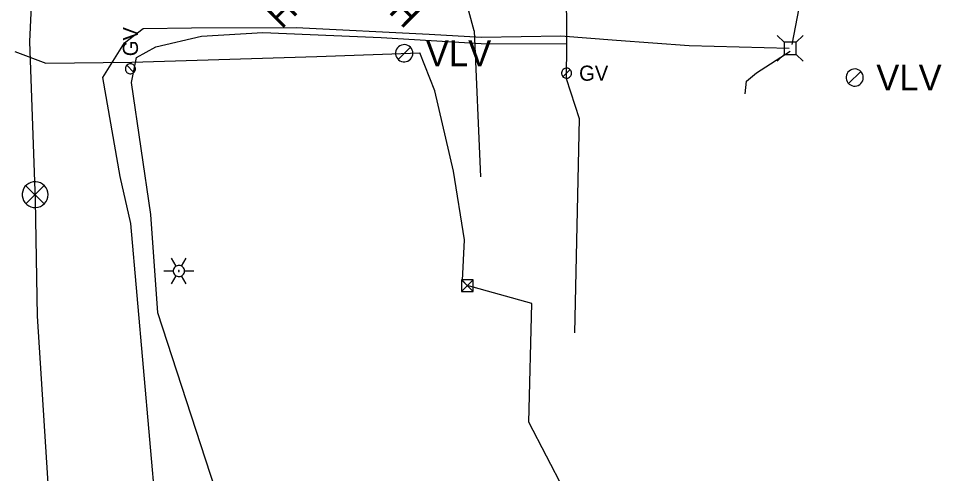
# Model space of a CAD drawing. Extents: x 596028 to 606371, y 330010 to 403088.
# Drawn here: x 604589.6 to 604825, y 337868.5 to 337984.6 of the extents above; entities that cross this region are included whole.
import ezdxf

# ---------------------------------------------------------------- set-up
doc = ezdxf.new("R2010")
doc.units = 0
for name, color, linetype in [('E_FTMS', 7, 'Continuous'), ('E_FTMS_Conduit', 7, 'Continuous'), ('E_LTG', 7, 'Continuous'), ('E_UTL_E_UG', 7, 'Continuous'), ('E_UTL_ETransformer', 7, 'Continuous'), ('E_UTL_G', 7, 'Continuous'), ('E_UTL_G_UG', 7, 'Continuous'), ('E_UTL_SAN', 7, 'Continuous'), ('E_UTL_SAN_MH', 7, 'Continuous'), ('E_UTL_T', 7, 'Continuous'), ('E_UTL_T_UG', 7, 'Continuous'), ('E_UTL_TV_UG', 7, 'Continuous'), ('E_UTL_VLV', 7, 'Continuous')]:
    doc.layers.add(name, color=color, linetype=linetype)

# ---------------------------------------------------------------- blocks, each defined once
blk = doc.blocks.new('ACAD_PROXY_ENTITY_20')
at = {"layer": 'E_UTL_SAN'}
for points in [[(1843060.22, 1030211.23), (1843061.35, 1030212.59), (1843062.2, 1030214.15), (1843062.74, 1030215.83), (1843062.95, 1030217.59), (1843062.82, 1030219.36), (1843062.36, 1030221.07), (1843061.59, 1030222.66), (1843060.53, 1030224.08), (1843059.22, 1030225.27), (1843057.71, 1030226.19), (1843056.05, 1030226.81), (1843054.3, 1030227.1), (1843052.53, 1030227.06), (1843050.8, 1030226.68), (1843049.17, 1030225.99), (1843047.71, 1030224.99), (1843046.45, 1030223.74), (1843045.46, 1030222.28), (1843044.77, 1030220.65), (1843044.39, 1030218.92), (1843044.35, 1030217.15), (1843044.64, 1030215.4), (1843045.26, 1030213.74), (1843046.18, 1030212.23), (1843047.37, 1030210.92), (1843048.79, 1030209.86), (1843050.38, 1030209.09), (1843052.09, 1030208.63), (1843053.86, 1030208.5), (1843055.62, 1030208.71), (1843057.3, 1030209.25), (1843058.86, 1030210.1), (1843060.22, 1030211.23)], [(1843058.9, 1030212.54), (1843059.81, 1030213.64), (1843060.49, 1030214.88), (1843060.92, 1030216.23), (1843061.08, 1030217.63), (1843060.98, 1030219.05), (1843060.62, 1030220.42), (1843060, 1030221.69), (1843059.15, 1030222.82), (1843058.1, 1030223.78), (1843056.89, 1030224.51), (1843055.56, 1030225.01), (1843054.17, 1030225.24), (1843052.75, 1030225.21), (1843051.37, 1030224.91), (1843050.07, 1030224.35), (1843048.89, 1030223.56), (1843047.89, 1030222.56), (1843047.1, 1030221.38), (1843046.54, 1030220.08), (1843046.24, 1030218.7), (1843046.2, 1030217.28), (1843046.44, 1030215.88), (1843046.93, 1030214.56), (1843047.67, 1030213.35), (1843048.62, 1030212.3), (1843049.76, 1030211.45), (1843051.03, 1030210.83), (1843052.4, 1030210.46), (1843053.81, 1030210.36), (1843055.22, 1030210.53), (1843056.57, 1030210.96), (1843057.81, 1030211.64), (1843058.9, 1030212.54)], [(1843055.61, 1030215.84), (1843055.95, 1030216.25), (1843056.2, 1030216.71), (1843056.37, 1030217.22), (1843056.43, 1030217.75), (1843056.39, 1030218.28), (1843056.25, 1030218.79), (1843056.02, 1030219.27), (1843055.7, 1030219.69), (1843055.31, 1030220.05), (1843054.86, 1030220.33), (1843054.36, 1030220.51), (1843053.84, 1030220.6), (1843053.3, 1030220.59), (1843052.79, 1030220.47), (1843052.3, 1030220.26), (1843051.86, 1030219.97), (1843051.48, 1030219.59), (1843051.18, 1030219.15), (1843050.97, 1030218.66), (1843050.86, 1030218.14), (1843050.85, 1030217.61), (1843050.94, 1030217.09), (1843051.12, 1030216.59), (1843051.4, 1030216.14), (1843051.76, 1030215.74), (1843052.18, 1030215.43), (1843052.66, 1030215.19), (1843053.17, 1030215.06), (1843053.7, 1030215.02), (1843054.23, 1030215.08), (1843054.74, 1030215.24), (1843055.2, 1030215.5), (1843055.61, 1030215.84)]]:
    blk.add_lwpolyline(points, dxfattribs=at)
blk.add_text('MH', height=20.117, rotation=315, dxfattribs=at).set_placement((1843059.69, 1030197.53))
blk = doc.blocks.new('ACAD_PROXY_ENTITY_15')
at = {"layer": 'E_LTG'}
for points in [[(1843663.8, 1030159.59), (1843660.17, 1030165.87)], [(1843668.16, 1030159.59), (1843671.79, 1030165.87)], [(1843670.34, 1030155.82), (1843670.26, 1030156.64), (1843670.02, 1030157.44), (1843669.64, 1030158.17), (1843669.13, 1030158.82), (1843668.51, 1030159.36), (1843667.79, 1030159.78), (1843667.01, 1030160.05), (1843666.19, 1030160.17), (1843665.36, 1030160.13), (1843664.56, 1030159.93), (1843663.8, 1030159.59), (1843663.13, 1030159.11), (1843662.56, 1030158.51), (1843662.11, 1030157.81), (1843661.8, 1030157.04), (1843661.64, 1030156.23), (1843661.64, 1030155.4), (1843661.8, 1030154.59), (1843662.11, 1030153.82), (1843662.56, 1030153.12), (1843663.13, 1030152.52), (1843663.8, 1030152.04), (1843664.56, 1030151.7), (1843665.36, 1030151.51), (1843666.19, 1030151.47), (1843667.01, 1030151.58), (1843667.79, 1030151.85), (1843668.51, 1030152.27), (1843669.13, 1030152.81), (1843669.64, 1030153.46), (1843670.02, 1030154.2), (1843670.26, 1030154.99), (1843670.34, 1030155.82)], [(1843670.34, 1030155.82), (1843670.26, 1030156.64), (1843670.02, 1030157.44), (1843669.64, 1030158.17), (1843669.13, 1030158.82), (1843668.51, 1030159.36), (1843667.79, 1030159.78), (1843667.01, 1030160.05), (1843666.19, 1030160.17), (1843665.36, 1030160.13), (1843664.56, 1030159.93), (1843663.8, 1030159.59), (1843663.13, 1030159.11), (1843662.56, 1030158.51), (1843662.11, 1030157.81), (1843661.8, 1030157.04), (1843661.64, 1030156.23), (1843661.64, 1030155.4), (1843661.8, 1030154.59), (1843662.11, 1030153.82), (1843662.56, 1030153.12), (1843663.13, 1030152.52), (1843663.8, 1030152.04), (1843664.56, 1030151.7), (1843665.36, 1030151.51), (1843666.19, 1030151.47), (1843667.01, 1030151.58), (1843667.79, 1030151.85), (1843668.51, 1030152.27), (1843669.13, 1030152.81), (1843669.64, 1030153.46), (1843670.02, 1030154.2), (1843670.26, 1030154.99), (1843670.34, 1030155.82)], [(1843670.34, 1030155.82), (1843670.26, 1030156.64), (1843670.02, 1030157.44), (1843669.64, 1030158.17), (1843669.13, 1030158.82), (1843668.51, 1030159.36), (1843667.79, 1030159.78), (1843667.01, 1030160.05), (1843666.19, 1030160.17), (1843665.36, 1030160.13), (1843664.56, 1030159.93), (1843663.8, 1030159.59), (1843663.13, 1030159.11), (1843662.56, 1030158.51), (1843662.11, 1030157.81), (1843661.8, 1030157.04), (1843661.64, 1030156.23), (1843661.64, 1030155.4), (1843661.8, 1030154.59), (1843662.11, 1030153.82), (1843662.56, 1030153.12), (1843663.13, 1030152.52), (1843663.8, 1030152.04), (1843664.56, 1030151.7), (1843665.36, 1030151.51), (1843666.19, 1030151.47), (1843667.01, 1030151.58), (1843667.79, 1030151.85), (1843668.51, 1030152.27), (1843669.13, 1030152.81), (1843669.64, 1030153.46), (1843670.02, 1030154.2), (1843670.26, 1030154.99), (1843670.34, 1030155.82)], [(1843666.34, 1030155.82), (1843666.34, 1030155.88), (1843666.32, 1030155.95), (1843666.29, 1030156.01), (1843666.24, 1030156.07), (1843666.19, 1030156.11), (1843666.13, 1030156.15), (1843666.07, 1030156.17), (1843666, 1030156.18), (1843665.93, 1030156.18), (1843665.86, 1030156.16), (1843665.8, 1030156.13), (1843665.74, 1030156.09), (1843665.69, 1030156.04), (1843665.66, 1030155.98), (1843665.63, 1030155.92), (1843665.62, 1030155.85), (1843665.62, 1030155.78), (1843665.63, 1030155.71), (1843665.66, 1030155.65), (1843665.69, 1030155.59), (1843665.74, 1030155.54), (1843665.8, 1030155.5), (1843665.86, 1030155.47), (1843665.93, 1030155.46), (1843666, 1030155.45), (1843666.07, 1030155.46), (1843666.13, 1030155.49), (1843666.19, 1030155.52), (1843666.24, 1030155.57), (1843666.29, 1030155.62), (1843666.32, 1030155.68), (1843666.34, 1030155.75), (1843666.34, 1030155.82)], [(1843654.37, 1030155.82), (1843661.62, 1030155.82)], [(1843660.17, 1030145.76), (1843663.8, 1030152.04)], [(1843671.79, 1030145.76), (1843668.16, 1030152.04)], [(1843670.34, 1030155.82), (1843677.59, 1030155.82)]]:
    blk.add_lwpolyline(points, dxfattribs=at)

msp = doc.modelspace()

# ---------------------------------------------------------------- linework, layer by layer
at = {"layer": 'E_FTMS'}
for points in [[(604597.12, 337939.62), (604597.06, 337940.24), (604596.88, 337940.85), (604596.59, 337941.4), (604596.21, 337941.9), (604595.73, 337942.31), (604595.19, 337942.62), (604594.6, 337942.83), (604593.98, 337942.92), (604593.35, 337942.89), (604592.74, 337942.74), (604592.17, 337942.48), (604591.66, 337942.11), (604591.22, 337941.66), (604590.89, 337941.13), (604590.65, 337940.55), (604590.53, 337939.93), (604590.53, 337939.31), (604590.65, 337938.69), (604590.89, 337938.11), (604591.22, 337937.58), (604591.66, 337937.13), (604592.17, 337936.76), (604592.74, 337936.5), (604593.35, 337936.35), (604593.98, 337936.32), (604594.6, 337936.41), (604595.19, 337936.62), (604595.73, 337936.93), (604596.21, 337937.34), (604596.59, 337937.84), (604596.88, 337938.39), (604597.06, 337938.99), (604597.12, 337939.62)], [(604596.08, 337941.95), (604591.47, 337937.3)], [(604591.47, 337941.91), (604596.12, 337937.25)]]:
    msp.add_lwpolyline(points, dxfattribs=at)
at = {"layer": 'E_FTMS_Conduit'}
msp.add_lwpolyline([(604586.79, 337850.4), (604597.83, 337855.35), (604594.44, 337908.62), (604593.95, 337938.1), (604592.48, 337978.69), (604593.09, 337991.4), (604592.23, 338012.83), (604590.67, 338024.91), (604588.22, 338033.89), (604584.13, 338043.61), (604549.18, 338095.05), (604541.85, 338114.6), (604525.21, 338159.57), (604492.18, 338224.83), (604485.27, 338243.18), (604482.26, 338261.55)], dxfattribs=at)
at = {"layer": 'E_UTL_E_UG'}
for points in [[(604588.6, 337976.16), (604596.53, 337973.13), (604618.5, 337973.43), (604665.68, 337974.88), (604691.89, 337975.81)], [(604704.01, 337916.41), (604702.76, 337917.74), (604703.33, 337928.11), (604700.52, 337945.64), (604695.74, 337966.13), (604691.89, 337975.81)], [(604721.26, 337560.35), (604728.73, 337864.24), (604719.69, 337881.61), (604720.44, 337911.89), (604704.01, 337916.41)]]:
    msp.add_lwpolyline(points, dxfattribs=at)
at = {"layer": 'E_UTL_ETransformer'}
for p, q in [((604705.51, 337917.91), (604702.51, 337914.91)), ((604702.51, 337917.91), (604705.51, 337914.91))]:
    msp.add_line(p, q, dxfattribs=at)
msp.add_lwpolyline([(604702.51, 337914.91), (604705.51, 337914.91), (604705.51, 337917.91), (604702.51, 337917.91)], close=True, dxfattribs=at)
at = {"layer": 'E_UTL_G'}
for points in [[(604618.11, 337973.01), (604617.87, 337972.98), (604617.63, 337972.92), (604617.42, 337972.8), (604617.23, 337972.65), (604617.07, 337972.47), (604616.94, 337972.26), (604616.86, 337972.03), (604616.83, 337971.79), (604616.84, 337971.54), (604616.9, 337971.3), (604617, 337971.08), (604617.14, 337970.88), (604617.32, 337970.72), (604617.52, 337970.58), (604617.75, 337970.49), (604617.99, 337970.45), (604618.23, 337970.45), (604618.47, 337970.49), (604618.7, 337970.58), (604618.9, 337970.72), (604619.08, 337970.88), (604619.22, 337971.08), (604619.32, 337971.3), (604619.38, 337971.54), (604619.39, 337971.79), (604619.36, 337972.03), (604619.28, 337972.26), (604619.16, 337972.47), (604619, 337972.65), (604618.8, 337972.8), (604618.59, 337972.92), (604618.35, 337972.98), (604618.11, 337973.01)], [(604619.02, 337970.82), (604617.2, 337972.63)], [(604730.6, 337970.6), (604730.58, 337970.85), (604730.51, 337971.08), (604730.4, 337971.3), (604730.25, 337971.49), (604730.06, 337971.65), (604729.85, 337971.77), (604729.62, 337971.85), (604729.38, 337971.89), (604729.14, 337971.87), (604728.9, 337971.82), (604728.68, 337971.72), (604728.48, 337971.57), (604728.31, 337971.4), (604728.18, 337971.19), (604728.09, 337970.97), (604728.04, 337970.73), (604728.04, 337970.48), (604728.09, 337970.24), (604728.18, 337970.02), (604728.31, 337969.81), (604728.48, 337969.63), (604728.68, 337969.49), (604728.9, 337969.39), (604729.14, 337969.33), (604729.38, 337969.32), (604729.62, 337969.36), (604729.85, 337969.44), (604730.06, 337969.56), (604730.25, 337969.72), (604730.4, 337969.91), (604730.51, 337970.13), (604730.58, 337970.36), (604730.6, 337970.6)], [(604728.41, 337969.7), (604730.23, 337971.51)]]:
    msp.add_lwpolyline(points, dxfattribs=at)
at = {"layer": 'E_UTL_G_UG'}
for points in [[(604729.3, 337969.16), (604729.4, 337977.95), (604729.27, 338010.39), (604728.65, 338022.61)], [(604618.37, 337968.25), (604619.64, 337974.57), (604624.58, 337977.3), (604636.22, 337980.03), (604651.91, 337980.99), (604682.02, 337979.71), (604707.56, 337978.18), (604729.32, 337978.07)], [(604653.12, 337823.4), (604625.08, 337909.44), (604623.36, 337934.55), (604618.37, 337968.25)], [(604731.48, 337904.39), (604732.66, 337958.97), (604729.3, 337969.16)]]:
    msp.add_lwpolyline(points, dxfattribs=at)
at = {"layer": 'E_UTL_T'}
for points in [[(604784.79, 337978.48), (604783.04, 337980.23)], [(604787.89, 337978.48), (604789.64, 337980.23)], [(604787.89, 337978.48), (604784.79, 337978.48)], [(604784.79, 337978.48), (604784.79, 337975.39)], [(604787.89, 337975.39), (604787.89, 337978.48)], [(604784.79, 337975.39), (604783.04, 337973.63)], [(604784.79, 337975.39), (604787.89, 337975.39)], [(604787.89, 337975.39), (604789.64, 337973.63)]]:
    msp.add_lwpolyline(points, dxfattribs=at)
at = {"layer": 'E_UTL_T_UG'}
for points in [[(604660.82, 338055.93), (604662.69, 338063.07), (604665.74, 338066.8), (604669.04, 338067.16), (604680.37, 338067.2), (604693.58, 338066.32), (604695.75, 338066.34), (604698.55, 338066.18), (604715.92, 338065.12), (604735.94, 338065.15), (604782.95, 338064.26), (604788.76, 338058.92), (604788.56, 338049.2), (604789.03, 338031.15), (604789.95, 338010), (604790.25, 337998.23), (604788.6, 337987.22), (604786.82, 337977.93)], [(604618.18, 337932.3), (604615.46, 337944.21), (604611.1, 337969.51), (604616.62, 337978.31), (604621.36, 337981.99), (604633.67, 337982.15), (604660.4, 337982.28), (604694.3, 337980.55), (604707.63, 337979.78), (604727.89, 337980.1), (604742.07, 337979.01), (604760.62, 337977.65), (604786.11, 337976.97)], [(604774.85, 337965.3), (604775.21, 337968.55), (604777.78, 337970.71), (604786.32, 337976.23)], [(604712.35, 337329.19), (604683.09, 337466.94), (604639.46, 337696.32), (604636.07, 337768.6), (604624.69, 337858.84), (604618.18, 337932.3)]]:
    msp.add_lwpolyline(points, dxfattribs=at)
at = {"layer": 'E_UTL_TV_UG'}
for points in [[(604705.75, 337981.43), (604697.65, 338011.62), (604692.01, 338034.37), (604693.94, 338049.23), (604696.28, 338059.45)], [(604705.75, 337981.43), (604707.4, 337944.18)]]:
    msp.add_lwpolyline(points, dxfattribs=at)
at = {"layer": 'E_UTL_VLV'}
for points in [[(604690.14, 337975.68), (604690.1, 337976.1), (604689.98, 337976.5), (604689.79, 337976.87), (604689.53, 337977.2), (604689.22, 337977.48), (604688.85, 337977.69), (604688.46, 337977.82), (604688.05, 337977.88), (604687.63, 337977.86), (604687.22, 337977.76), (604686.84, 337977.59), (604686.5, 337977.35), (604686.21, 337977.04), (604685.99, 337976.69), (604685.83, 337976.3), (604685.75, 337975.89), (604685.75, 337975.47), (604685.83, 337975.06), (604685.99, 337974.68), (604686.21, 337974.32), (604686.5, 337974.02), (604686.84, 337973.78), (604687.22, 337973.61), (604687.63, 337973.51), (604688.05, 337973.49), (604688.46, 337973.55), (604688.85, 337973.68), (604689.22, 337973.89), (604689.53, 337974.17), (604689.79, 337974.49), (604689.98, 337974.87), (604690.1, 337975.27), (604690.14, 337975.68)], [(604686.39, 337974.13), (604689.5, 337977.24)], [(604805.01, 337969.49), (604804.97, 337969.91), (604804.85, 337970.31), (604804.66, 337970.68), (604804.4, 337971.01), (604804.09, 337971.29), (604803.72, 337971.5), (604803.33, 337971.63), (604802.92, 337971.69), (604802.5, 337971.67), (604802.09, 337971.57), (604801.71, 337971.4), (604801.37, 337971.16), (604801.08, 337970.85), (604800.85, 337970.5), (604800.7, 337970.11), (604800.62, 337969.7), (604800.62, 337969.28), (604800.7, 337968.87), (604800.85, 337968.49), (604801.08, 337968.13), (604801.37, 337967.83), (604801.71, 337967.59), (604802.09, 337967.42), (604802.5, 337967.32), (604802.92, 337967.3), (604803.33, 337967.36), (604803.72, 337967.49), (604804.09, 337967.7), (604804.4, 337967.98), (604804.66, 337968.3), (604804.85, 337968.68), (604804.97, 337969.08), (604805.01, 337969.49)], [(604801.25, 337967.94), (604804.37, 337971.05)]]:
    msp.add_lwpolyline(points, dxfattribs=at)

# ---------------------------------------------------------------- block references
at = {"layer": 'E_LTG', "xscale": 0.32808333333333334, "yscale": 0.32808333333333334}
msp.add_blockref('ACAD_PROXY_ENTITY_15', (-245.62, -56.8), dxfattribs=at)
at = {"layer": 'E_UTL_SAN_MH', "yscale": 0.32808333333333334}
for p, xscale, rotation in [((269289.94, 944129.58), 0.3280833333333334, -90.24784722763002), ((1563.7, -2779.38), 0.32808333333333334, 0.2637645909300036)]:
    msp.add_blockref('ACAD_PROXY_ENTITY_20', p, dxfattribs=dict(at, xscale=xscale, rotation=rotation))

# ---------------------------------------------------------------- texts
at = {"layer": 'E_UTL_G'}
msp.add_text('GV', height=3.85, rotation=90, dxfattribs=at).set_placement((604620.04, 337974.93))
msp.add_text('GV', height=3.85, dxfattribs=at).set_placement((604732.53, 337968.68))
at = {"layer": 'E_UTL_VLV'}
for p in [(604693.44, 337972.38), (604808.31, 337966.19)]:
    msp.add_text('VLV', height=6.6, dxfattribs=at).set_placement(p)

doc.saveas('drawing.dxf')
